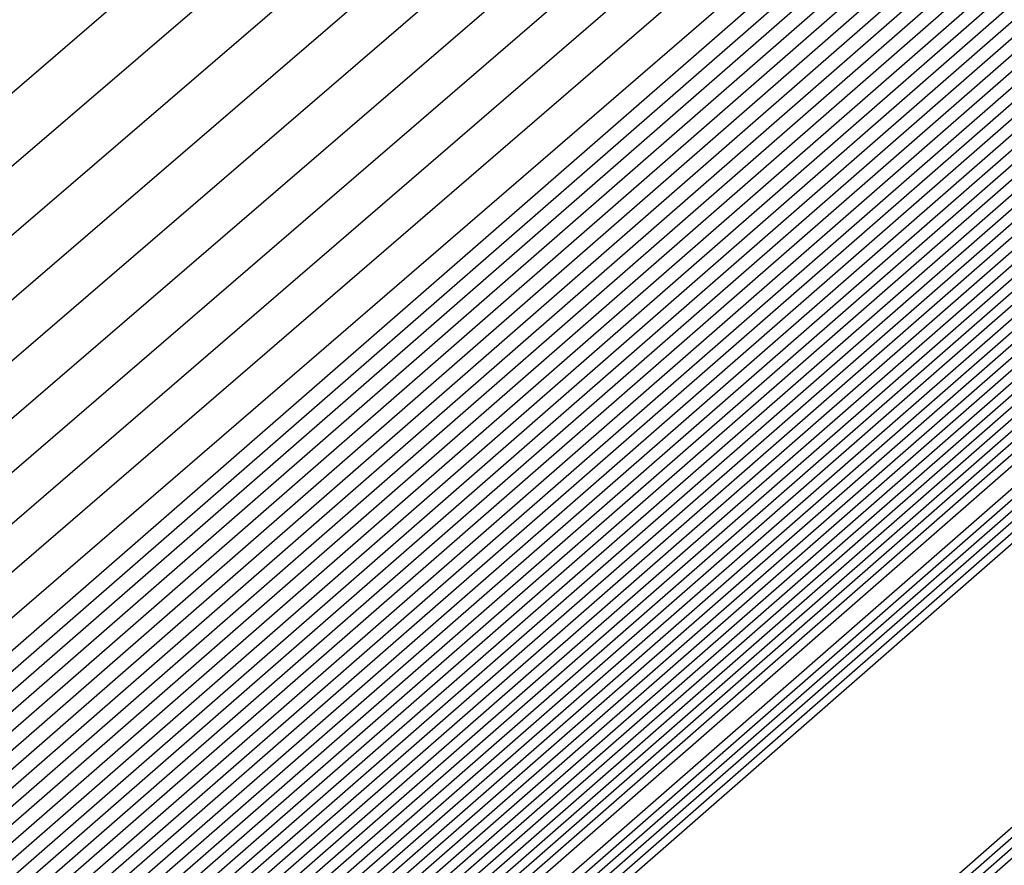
# Model space of a CAD drawing. Extents: x 3249832 to 3255657, y 13789405 to 13793316.
# Tile 1011 of 1056: x 3253212.7389 to 3253212.8326, y 13791261.4005 to 13791261.4809. Entities that reach past the tile are written whole.
import ezdxf

# ---------------------------------------------------------------- set-up
doc = ezdxf.new("R2010")
doc.units = 0
doc.header["$LTSCALE"] = 100
doc.header["$MEASUREMENT"] = 0
for name, color, linetype in [('GRATIO_03231_CON', 1, 'CONTINUOUS'), ('GRATIO_0323_ICON', 1, 'CONTINUOUS'), ('TARGETS_EAST', 7, 'CONTINUOUS')]:
    doc.layers.add(name, color=color, linetype=linetype)

# ---------------------------------------------------------------- blocks, each defined once
blk = doc.blocks.new('Gratio_032316_contours')
at = {"layer": 'GRATIO_03231_CON', "color": 1, "linetype": 'Continuous', "flags": 128}
for points in [[(3253179.550267, 13791232.395029), (3253186.874414, 13791238.770013), (3253201.477501, 13791251.518979), (3253219.208231, 13791267.007142), (3253234.457627, 13791280.32933), (3253243.000283, 13791287.791533), (3253246.145111, 13791290.544398), (3253246.584601, 13791290.949743), (3253247.021869, 13791291.379004), (3253250.202537, 13791294.242122), (3253258.882853, 13791301.95866), (3253274.442625, 13791315.738665), (3253292.755901, 13791331.954127), (3253308.320283, 13791345.767528)], [(3253180.165438, 13791232.938016), (3253187.284875, 13791239.131551), (3253201.725162, 13791251.736777), (3253219.339021, 13791267.122277), (3253234.513145, 13791280.378622), (3253243.016437, 13791287.806466), (3253246.146682, 13791290.546762), (3253246.583888, 13791290.950539), (3253247.016449, 13791291.376392), (3253250.166335, 13791294.21318), (3253258.763902, 13791301.857324), (3253274.176051, 13791315.507242), (3253292.315837, 13791331.569332), (3253307.732852, 13791345.251979)], [(3253180.780609, 13791233.481003), (3253187.695336, 13791239.493089), (3253201.972823, 13791251.954576), (3253219.469811, 13791267.237409), (3253234.568663, 13791280.427913), (3253243.03259, 13791287.821399), (3253246.148254, 13791290.549125), (3253246.583174, 13791290.951335), (3253247.01103, 13791291.37378), (3253250.130132, 13791294.184237), (3253258.64495, 13791301.755989), (3253273.909475, 13791315.27582), (3253291.875768, 13791331.184533), (3253307.145422, 13791344.736429)], [(3253181.395779, 13791234.02399), (3253188.105796, 13791239.854627), (3253202.220483, 13791252.172373), (3253219.600605, 13791267.352541), (3253234.62418, 13791280.477205), (3253243.048743, 13791287.836333), (3253246.149825, 13791290.551488), (3253246.582461, 13791290.952131), (3253247.00561, 13791291.371168), (3253250.09393, 13791294.155295), (3253258.525999, 13791301.654654), (3253273.642899, 13791315.044399), (3253291.435703, 13791330.799734), (3253306.557991, 13791344.22088)], [(3253182.62612, 13791235.109965), (3253188.926717, 13791240.577703), (3253202.715805, 13791252.60797), (3253219.862185, 13791267.582808), (3253234.735216, 13791280.575787), (3253243.08105, 13791287.8662), (3253246.152968, 13791290.556214), (3253246.581034, 13791290.953723), (3253246.994771, 13791291.365943), (3253250.021525, 13791294.09741), (3253258.288097, 13791301.451983), (3253273.109746, 13791314.581556), (3253290.555574, 13791330.03014), (3253305.383131, 13791343.18978)], [(3253183.241291, 13791235.652952), (3253189.337178, 13791240.939241), (3253202.963466, 13791252.825768), (3253219.992975, 13791267.69794), (3253234.790735, 13791280.625079), (3253243.097204, 13791287.881133), (3253246.154539, 13791290.558578), (3253246.58032, 13791290.954518), (3253246.989352, 13791291.363331), (3253249.985323, 13791294.068467), (3253258.169146, 13791301.350649), (3253272.843172, 13791314.350135), (3253290.115509, 13791329.645341), (3253304.7957, 13791342.67423)], [(3253189.747638, 13791241.300779), (3253203.211127, 13791253.043565), (3253220.123765, 13791267.813075), (3253234.846252, 13791280.67437), (3253243.113357, 13791287.896066), (3253246.15611, 13791290.560941), (3253246.579607, 13791290.955314), (3253246.983932, 13791291.360719), (3253249.94912, 13791294.039525), (3253258.050194, 13791301.249313), (3253272.576596, 13791314.118713), (3253289.67544, 13791329.260546), (3253304.208269, 13791342.15868)], [(3253190.158098, 13791241.662317), (3253203.458788, 13791253.261364), (3253220.254555, 13791267.928207), (3253234.90177, 13791280.723661), (3253243.129511, 13791287.911), (3253246.157681, 13791290.563304), (3253246.578894, 13791290.95611), (3253246.978513, 13791291.358107), (3253249.912918, 13791294.010583), (3253257.931243, 13791301.147978), (3253272.31002, 13791313.88729), (3253289.235376, 13791328.875747), (3253303.620839, 13791341.64313)], [(3253190.979019, 13791242.385393), (3253203.954109, 13791253.696959), (3253220.516135, 13791268.158471), (3253235.012806, 13791280.822244), (3253243.161817, 13791287.940867), (3253246.160824, 13791290.56803), (3253246.577467, 13791290.957702), (3253246.967674, 13791291.352882), (3253249.840514, 13791293.952698), (3253257.693341, 13791300.945308), (3253271.776867, 13791313.424447), (3253288.355246, 13791328.106153), (3253302.445978, 13791340.612031)], [(3253191.38948, 13791242.746931), (3253204.20177, 13791253.914758), (3253220.646925, 13791268.273606), (3253235.068324, 13791280.871536), (3253243.177971, 13791287.9558), (3253246.162395, 13791290.570393), (3253246.576753, 13791290.958498), (3253246.962254, 13791291.35027), (3253249.804311, 13791293.923755), (3253257.57439, 13791300.843972), (3253271.510293, 13791313.193026), (3253287.915181, 13791327.721354), (3253301.858547, 13791340.096481)], [(3253191.79994, 13791243.108469), (3253204.449431, 13791254.132556), (3253220.777718, 13791268.388738), (3253235.123841, 13791280.920827), (3253243.194124, 13791287.970733), (3253246.163966, 13791290.572756), (3253246.57604, 13791290.959294), (3253246.956835, 13791291.347658), (3253249.768109, 13791293.894813), (3253257.455439, 13791300.742638), (3253271.243717, 13791312.961604), (3253287.475113, 13791327.336555), (3253301.271117, 13791339.580931)], [(3253192.210401, 13791243.470007), (3253204.697094, 13791254.350353), (3253220.908508, 13791268.50387), (3253235.179359, 13791280.970118), (3253243.210278, 13791287.985667), (3253246.165538, 13791290.57512), (3253246.575327, 13791290.96009), (3253246.951415, 13791291.345046), (3253249.731907, 13791293.86587), (3253257.336487, 13791300.641302), (3253270.977141, 13791312.730183), (3253287.035048, 13791326.95176), (3253300.683687, 13791339.065381)], [(3253193.031322, 13791244.193083), (3253205.192416, 13791254.78595), (3253221.170088, 13791268.734137), (3253235.290395, 13791281.068701), (3253243.242584, 13791288.015534), (3253246.16868, 13791290.579846), (3253246.5739, 13791290.961682), (3253246.940576, 13791291.339821), (3253249.659502, 13791293.807986), (3253257.098584, 13791300.438633), (3253270.443991, 13791312.26734), (3253286.154919, 13791326.182162), (3253299.508825, 13791338.034281)], [(3253193.441782, 13791244.554621), (3253205.440077, 13791255.003749), (3253221.300878, 13791268.849269), (3253235.345913, 13791281.117993), (3253243.258738, 13791288.030467), (3253246.170251, 13791290.582209), (3253246.573186, 13791290.962478), (3253246.935157, 13791291.337209), (3253249.623299, 13791293.779043), (3253256.979633, 13791300.337297), (3253270.177414, 13791312.035917), (3253285.714854, 13791325.797367), (3253298.921395, 13791337.518731)], [(3253193.852242, 13791244.916159), (3253205.687737, 13791255.221545), (3253221.431668, 13791268.964404), (3253235.401431, 13791281.167285), (3253243.274891, 13791288.045401), (3253246.171823, 13791290.584572), (3253246.572473, 13791290.963274), (3253246.929737, 13791291.334597), (3253249.587097, 13791293.750101), (3253256.860682, 13791300.235963), (3253269.910838, 13791311.804496), (3253285.274785, 13791325.412568), (3253298.333965, 13791337.003182)], [(3253194.262703, 13791245.277697), (3253205.935398, 13791255.439344), (3253221.562458, 13791269.079536), (3253235.456949, 13791281.216576), (3253243.291045, 13791288.060334), (3253246.173394, 13791290.586935), (3253246.571759, 13791290.96407), (3253246.924318, 13791291.331985), (3253249.550895, 13791293.721158), (3253256.741731, 13791300.134627), (3253269.644262, 13791311.573074), (3253284.834721, 13791325.027769), (3253297.746534, 13791336.487632)], [(3253195.083624, 13791246.000773), (3253206.43072, 13791255.874939), (3253221.824042, 13791269.3098), (3253235.567984, 13791281.315159), (3253243.323351, 13791288.090201), (3253246.176536, 13791290.591662), (3253246.570333, 13791290.965662), (3253246.913479, 13791291.32676), (3253249.47849, 13791293.663273), (3253256.503828, 13791299.931957), (3253269.111112, 13791311.110231), (3253283.954591, 13791324.258175), (3253296.571673, 13791335.456532)], [(3253195.494084, 13791246.362311), (3253206.678381, 13791256.092738), (3253221.954832, 13791269.424935), (3253235.623502, 13791281.36445), (3253243.339505, 13791288.105134), (3253246.178108, 13791290.594025), (3253246.569619, 13791290.966458), (3253246.908059, 13791291.324148), (3253249.442288, 13791293.634331), (3253256.384877, 13791299.830622), (3253268.844536, 13791310.87881), (3253283.514522, 13791323.873376), (3253295.984243, 13791334.940982)], [(3253195.904545, 13791246.72385), (3253206.926042, 13791256.310537), (3253222.085622, 13791269.540067), (3253235.67902, 13791281.413742), (3253243.355658, 13791288.120068), (3253246.179679, 13791290.596388), (3253246.568906, 13791290.967254), (3253246.90264, 13791291.321536), (3253249.406086, 13791293.605388), (3253256.265926, 13791299.729286), (3253268.57796, 13791310.647389), (3253283.074458, 13791323.488581), (3253295.396812, 13791334.425433)], [(3253196.315006, 13791247.085387), (3253207.173703, 13791256.528333), (3253222.216412, 13791269.655199), (3253235.734538, 13791281.463033), (3253243.371812, 13791288.135001), (3253246.18125, 13791290.598751), (3253246.568192, 13791290.96805), (3253246.89722, 13791291.318923), (3253249.369883, 13791293.576446), (3253256.146975, 13791299.627952), (3253268.311383, 13791310.415965), (3253282.634393, 13791323.103782), (3253294.809381, 13791333.909882)], [(3253197.135926, 13791247.808464), (3253207.669026, 13791256.963931), (3253222.477992, 13791269.885466), (3253235.845573, 13791281.561616), (3253243.404119, 13791288.164868), (3253246.184393, 13791290.603478), (3253246.566766, 13791290.969641), (3253246.886381, 13791291.313699), (3253249.297479, 13791293.518561), (3253255.909072, 13791299.425281), (3253267.778233, 13791309.953122), (3253281.754263, 13791322.334186), (3253293.634521, 13791332.878783)], [(3253197.546387, 13791248.170001), (3253207.916687, 13791257.181729), (3253222.608782, 13791270.000598), (3253235.901092, 13791281.610907), (3253243.420272, 13791288.179801), (3253246.185964, 13791290.605841), (3253246.566052, 13791290.970437), (3253246.880961, 13791291.311087), (3253249.261276, 13791293.489619), (3253255.79012, 13791299.323946), (3253267.511657, 13791309.721701), (3253281.314195, 13791321.949389), (3253293.04709, 13791332.363233), (3253299.249481, 13791337.924149)], [(3253197.956848, 13791248.531539), (3253208.164348, 13791257.399526), (3253222.739572, 13791270.115733), (3253235.95661, 13791281.660199), (3253243.436425, 13791288.194735), (3253246.187535, 13791290.608204), (3253246.565339, 13791290.971233), (3253246.875542, 13791291.308475), (3253249.225074, 13791293.460676), (3253255.671169, 13791299.222611), (3253267.245081, 13791309.49028), (3253280.87413, 13791321.564592), (3253292.459659, 13791331.847683), (3253298.58416, 13791337.338764)], [(3253198.367308, 13791248.893077), (3253208.412009, 13791257.617324), (3253222.870366, 13791270.230865), (3253236.012127, 13791281.70949), (3253243.452579, 13791288.209668), (3253246.189106, 13791290.610567), (3253246.564625, 13791290.972029), (3253246.870122, 13791291.305862), (3253249.188871, 13791293.431734), (3253255.552218, 13791299.121275), (3253266.978505, 13791309.258858), (3253280.434065, 13791321.179793), (3253291.87223, 13791331.332133), (3253297.91884, 13791336.75338)], [(3253199.188229, 13791249.616153), (3253208.907331, 13791258.05292), (3253223.131946, 13791270.461129), (3253236.123163, 13791281.808073), (3253243.484885, 13791288.239535), (3253246.192249, 13791290.615293), (3253246.563198, 13791290.973621), (3253246.859283, 13791291.300638), (3253249.116467, 13791293.373849), (3253255.314316, 13791298.918606), (3253266.445354, 13791308.796014), (3253279.553936, 13791320.410199), (3253290.697368, 13791330.301034), (3253296.588198, 13791335.582612)], [(3253199.598689, 13791249.977691), (3253209.154991, 13791258.270718), (3253223.262736, 13791270.576264), (3253236.178681, 13791281.857364), (3253243.501039, 13791288.254468), (3253246.19382, 13791290.617657), (3253246.562485, 13791290.974417), (3253246.853864, 13791291.298026), (3253249.080265, 13791293.344906), (3253255.195365, 13791298.817271), (3253266.178778, 13791308.564592), (3253279.113867, 13791320.0254), (3253290.109937, 13791329.785484), (3253295.922878, 13791334.997227)], [(3253200.00915, 13791250.339229), (3253209.402652, 13791258.488517), (3253223.393526, 13791270.691396), (3253236.234198, 13791281.906656), (3253243.517192, 13791288.269402), (3253246.195391, 13791290.62002), (3253246.561772, 13791290.975213), (3253246.848444, 13791291.295413), (3253249.044062, 13791293.315964), (3253255.076413, 13791298.715936), (3253265.912202, 13791308.333171), (3253278.673803, 13791319.640603), (3253289.522508, 13791329.269934), (3253295.257557, 13791334.411843)], [(3253200.41961, 13791250.700767), (3253209.650313, 13791258.706314), (3253223.524316, 13791270.806528), (3253236.289716, 13791281.955947), (3253243.533346, 13791288.284335), (3253246.196963, 13791290.622383), (3253246.561058, 13791290.976009), (3253246.843025, 13791291.292801), (3253249.00786, 13791293.287022), (3253254.957462, 13791298.614601), (3253265.645626, 13791308.101749), (3253278.233738, 13791319.255806), (3253288.935077, 13791328.754384), (3253294.592237, 13791333.826459)], [(3253201.240531, 13791251.423843), (3253210.145635, 13791259.141911), (3253223.785896, 13791271.036795), (3253236.400753, 13791282.05453), (3253243.565653, 13791288.314202), (3253246.200105, 13791290.627109), (3253246.559631, 13791290.977601), (3253246.832186, 13791291.287577), (3253248.935455, 13791293.229137), (3253254.71956, 13791298.41193), (3253265.112476, 13791307.638907), (3253277.353606, 13791318.48621), (3253287.760215, 13791327.723285), (3253293.261595, 13791332.65569)], [(3253201.650992, 13791251.785381), (3253210.393296, 13791259.35971), (3253223.916686, 13791271.151927), (3253236.45627, 13791282.103821), (3253243.581806, 13791288.329136), (3253246.201676, 13791290.629472), (3253246.558918, 13791290.978397), (3253246.826766, 13791291.284965), (3253248.899253, 13791293.200194), (3253254.600608, 13791298.310595), (3253264.845899, 13791307.407485), (3253276.913542, 13791318.101413), (3253287.172786, 13791327.207735)], [(3253215.278913, 13791264.123877), (3253208.327537, 13791257.89481), (3253202.311579, 13791252.485554), (3253202.061452, 13791252.146919), (3253210.640959, 13791259.577506), (3253224.047479, 13791271.267062)], [(3253216.271229, 13791264.999939), (3253209.151914, 13791258.623121), (3253202.926751, 13791253.028541), (3253202.471912, 13791252.508457), (3253210.888619, 13791259.795305), (3253224.178269, 13791271.382194)], [(3253218.255861, 13791266.752066), (3253210.800668, 13791260.079746), (3253204.157091, 13791254.114515), (3253203.292833, 13791253.231533), (3253211.383941, 13791260.2309), (3253224.439849, 13791271.612458)], [(3253219.248177, 13791267.62813), (3253211.625044, 13791260.808058), (3253204.772263, 13791254.657502), (3253203.703293, 13791253.593072), (3253211.631602, 13791260.448699), (3253224.570639, 13791271.727593)], [(3253220.240493, 13791268.504193), (3253212.449422, 13791261.536371), (3253205.387433, 13791255.200489), (3253204.113754, 13791253.954609), (3253211.879263, 13791260.666497), (3253224.701429, 13791271.842725)], [(3253221.232809, 13791269.380256), (3253213.273798, 13791262.264682), (3253206.002603, 13791255.743476), (3253204.524215, 13791254.316147), (3253212.126924, 13791260.884294), (3253224.832219, 13791271.957857)], [(3253223.217441, 13791271.132383), (3253214.922552, 13791263.721308), (3253207.232945, 13791256.82945), (3253205.345136, 13791255.039223), (3253212.622245, 13791261.319891), (3253225.093803, 13791272.188124)], [(3253215.74693, 13791264.449619), (3253207.848115, 13791257.372437), (3253205.755597, 13791255.400761), (3253212.869906, 13791261.53769), (3253225.224593, 13791272.303256)], [(3253216.571306, 13791265.177932), (3253208.463287, 13791257.915424), (3253206.166056, 13791255.7623), (3253213.117567, 13791261.755487), (3253225.355383, 13791272.418389)], [(3253217.395683, 13791265.906245), (3253209.078457, 13791258.458411), (3253206.576516, 13791256.123837), (3253213.365228, 13791261.973285), (3253225.486173, 13791272.533523)], [(3253219.044438, 13791267.362869), (3253210.308798, 13791259.544386), (3253207.397438, 13791256.846914), (3253213.860552, 13791262.408881), (3253225.747753, 13791272.763789)], [(3253219.868815, 13791268.091181), (3253210.923968, 13791260.087373), (3253207.807899, 13791257.208451), (3253214.108213, 13791262.626679), (3253225.878543, 13791272.87892)], [(3253220.693191, 13791268.819493), (3253211.539138, 13791260.63036), (3253208.218359, 13791257.569989), (3253214.355873, 13791262.844478), (3253226.009333, 13791272.994054)], [(3253221.517568, 13791269.547806), (3253212.15431, 13791261.173347), (3253208.62882, 13791257.931528), (3253214.603534, 13791263.062274), (3253226.140127, 13791273.109188)], [(3253223.166322, 13791271.004431), (3253213.38465, 13791262.259321), (3253209.449741, 13791258.654603), (3253215.098856, 13791263.497872), (3253226.401707, 13791273.339453)]]:
    blk.add_lwpolyline(points, dxfattribs=at)
at = {"layer": 'GRATIO_03231_CON', "color": 5, "linetype": 'Continuous', "flags": 128}
for points in [[(3253178.319926, 13791231.309054), (3253186.053494, 13791238.046937), (3253200.982177, 13791251.083383), (3253218.946651, 13791266.776878), (3253234.346592, 13791280.230748), (3253242.967977, 13791287.761666), (3253246.141969, 13791290.539672), (3253246.586028, 13791290.948151), (3253247.021068, 13791291.373941), (3253250.18182, 13791294.217704), (3253258.80647, 13791301.883558), (3253274.269372, 13791315.565571), (3253292.489554, 13791331.617619), (3253308.022214, 13791345.183537)], [(3253177.704756, 13791230.766067), (3253185.643033, 13791237.685398), (3253200.734516, 13791250.865585), (3253218.815861, 13791266.661746), (3253234.291074, 13791280.181456), (3253242.951823, 13791287.746732), (3253246.140397, 13791290.537309), (3253246.586741, 13791290.947355), (3253247.014362, 13791291.365837), (3253250.12102, 13791294.160915), (3253258.59804, 13791301.695547), (3253273.796257, 13791315.143359), (3253291.704555, 13791330.920638), (3253306.971337, 13791344.254342)], [(3253177.089585, 13791230.22308), (3253185.232573, 13791237.323861), (3253200.486855, 13791250.647788), (3253218.685071, 13791266.546611), (3253234.235555, 13791280.132165), (3253242.93567, 13791287.731799), (3253246.138826, 13791290.534946), (3253246.587455, 13791290.946559), (3253247.007656, 13791291.357733), (3253250.060221, 13791294.104125), (3253258.389611, 13791301.507537), (3253273.323142, 13791314.721148), (3253290.919561, 13791330.223658), (3253305.920461, 13791343.325148)], [(3253176.474414, 13791229.680093), (3253184.822112, 13791236.962323), (3253200.239195, 13791250.429989), (3253218.554281, 13791266.431479), (3253234.180037, 13791280.082873), (3253242.919516, 13791287.716865), (3253246.137255, 13791290.532583), (3253246.588168, 13791290.945763), (3253247.000951, 13791291.349628), (3253249.999421, 13791294.047336), (3253258.181181, 13791301.319527), (3253272.850028, 13791314.298938), (3253290.134562, 13791329.526677), (3253304.869584, 13791342.395954)], [(3253175.244073, 13791228.594119), (3253184.001191, 13791236.239247), (3253199.743873, 13791249.994392), (3253218.292697, 13791266.201212), (3253234.069002, 13791279.984291), (3253242.887209, 13791287.686999), (3253246.134112, 13791290.527856), (3253246.589595, 13791290.944171), (3253246.987539, 13791291.33342), (3253249.877822, 13791293.933757), (3253257.764321, 13791300.943507), (3253271.903798, 13791313.454514), (3253288.564569, 13791328.132716), (3253302.767831, 13791340.537565)], [(3253196.577061, 13791247.036147), (3253203.471051, 13791253.193803), (3253218.759506, 13791266.601258), (3253234.069714, 13791279.984133), (3253242.887716, 13791287.686623), (3253246.134624, 13791290.527313), (3253246.590308, 13791290.943375), (3253246.980833, 13791291.325315), (3253249.817023, 13791293.876967), (3253257.555891, 13791300.755497), (3253271.430682, 13791313.032305), (3253287.77957, 13791327.435736), (3253301.716954, 13791339.608371)], [(3253196.710569, 13791247.152543), (3253203.58621, 13791253.293811), (3253218.83398, 13791266.665582), (3253234.103448, 13791280.012829), (3253242.898008, 13791287.694797), (3253246.136358, 13791290.527838), (3253246.591022, 13791290.942579), (3253246.974128, 13791291.317211), (3253249.756224, 13791293.820178), (3253257.347461, 13791300.567486), (3253270.957567, 13791312.610093), (3253286.994572, 13791326.738755), (3253300.666077, 13791338.679176)], [(3253196.844077, 13791247.26894), (3253203.701371, 13791253.393818), (3253218.908454, 13791266.729905), (3253234.137183, 13791280.041526), (3253242.9083, 13791287.702971), (3253246.138093, 13791290.528363), (3253246.591735, 13791290.941783), (3253246.967422, 13791291.309107), (3253249.695424, 13791293.763388), (3253257.139032, 13791300.379476), (3253270.484453, 13791312.187881), (3253286.209573, 13791326.041774), (3253299.615201, 13791337.749981)]]:
    blk.add_lwpolyline(points, dxfattribs=at)
at = {"layer": 'GRATIO_0323_ICON', "color": 7, "linetype": 'Continuous', "flags": 128}
for points in [[(3253175.859244, 13791229.137106), (3253184.411652, 13791236.600784), (3253199.991534, 13791250.212191), (3253218.423487, 13791266.316347), (3253234.12452, 13791280.033582), (3253242.903363, 13791287.701932), (3253246.135684, 13791290.53022), (3253246.588881, 13791290.944967), (3253246.994245, 13791291.341524), (3253249.938622, 13791293.990546), (3253257.972751, 13791301.131516), (3253272.376913, 13791313.876726), (3253289.349564, 13791328.829697), (3253303.818707, 13791341.466759)], [(3253182.01095, 13791234.566977), (3253188.516256, 13791240.216165), (3253202.468144, 13791252.390171), (3253219.731395, 13791267.467676), (3253234.679698, 13791280.526496), (3253243.064897, 13791287.851266), (3253246.151396, 13791290.553851), (3253246.581747, 13791290.952927), (3253247.000191, 13791291.368556), (3253250.057728, 13791294.126352), (3253258.407048, 13791301.553319), (3253273.376322, 13791314.812978), (3253290.995638, 13791330.414939), (3253305.970561, 13791343.705329)], [(3253196.977585, 13791247.385338), (3253203.81653, 13791253.493826), (3253218.982927, 13791266.794228), (3253234.170919, 13791280.070222), (3253242.918592, 13791287.711146), (3253246.139827, 13791290.528889), (3253246.592449, 13791290.940987), (3253246.960716, 13791291.301003), (3253249.634624, 13791293.706599), (3253256.930602, 13791300.191466), (3253270.011338, 13791311.765671), (3253285.424578, 13791325.344794), (3253298.564324, 13791336.820787)], [(3253190.568559, 13791242.023855), (3253203.706449, 13791253.479162), (3253220.385345, 13791268.043339), (3253234.957288, 13791280.772953), (3253243.145664, 13791287.925933), (3253246.159253, 13791290.565667), (3253246.57818, 13791290.956906), (3253246.973093, 13791291.355494), (3253249.876716, 13791293.98164), (3253257.812292, 13791301.046643), (3253272.043444, 13791313.655869), (3253288.795311, 13791328.490948), (3253303.033409, 13791341.12758)], [(3253192.620861, 13791243.831545), (3253204.944755, 13791254.568152), (3253221.039298, 13791268.619005), (3253235.234877, 13791281.01941), (3253243.226431, 13791288.0006), (3253246.167109, 13791290.577483), (3253246.574613, 13791290.960886), (3253246.945996, 13791291.342433), (3253249.695704, 13791293.836928), (3253257.217535, 13791300.539968), (3253270.710565, 13791312.498762), (3253286.594983, 13791326.566961), (3253300.096256, 13791338.549831)], [(3253194.673164, 13791245.639236), (3253206.183059, 13791255.657143), (3253221.693248, 13791269.194668), (3253235.512467, 13791281.265868), (3253243.307198, 13791288.075267), (3253246.174965, 13791290.589299), (3253246.571046, 13791290.964866), (3253246.918898, 13791291.329372), (3253249.514692, 13791293.692216), (3253256.622779, 13791300.033292), (3253269.377686, 13791311.341653), (3253284.394656, 13791324.642974), (3253297.159103, 13791335.972082)], [(3253196.725465, 13791247.446925), (3253207.421363, 13791256.746132), (3253222.347202, 13791269.770334), (3253235.790055, 13791281.512325), (3253243.387965, 13791288.149935), (3253246.182821, 13791290.601114), (3253246.567479, 13791290.968846), (3253246.8918, 13791291.316311), (3253249.333681, 13791293.547504), (3253256.028024, 13791299.526616), (3253268.044807, 13791310.184544), (3253282.194328, 13791322.718985), (3253294.221951, 13791333.394333)], [(3253198.777768, 13791249.254615), (3253208.65967, 13791257.835123), (3253223.001156, 13791270.345997), (3253236.067645, 13791281.758781), (3253243.468732, 13791288.224602), (3253246.190678, 13791290.61293), (3253246.563912, 13791290.972825), (3253246.864703, 13791291.30325), (3253249.152669, 13791293.402791), (3253255.433267, 13791299.019941), (3253266.71193, 13791309.027437), (3253279.994001, 13791320.794996), (3253291.284799, 13791330.816584), (3253297.253519, 13791336.167996)], [(3253200.830071, 13791251.062305), (3253209.897974, 13791258.924112), (3253223.655106, 13791270.921663), (3253236.345234, 13791282.005238), (3253243.549499, 13791288.299269), (3253246.198534, 13791290.624746), (3253246.560345, 13791290.976805), (3253246.837605, 13791291.290189), (3253248.971658, 13791293.258079), (3253254.838511, 13791298.513265), (3253265.379052, 13791307.870328), (3253277.793673, 13791318.871007), (3253288.347646, 13791328.238834), (3253293.926916, 13791333.241075)], [(3253217.263545, 13791265.876003), (3253209.97629, 13791259.351434), (3253203.541921, 13791253.571528), (3253202.882372, 13791252.869995), (3253211.13628, 13791260.013103), (3253224.309059, 13791271.497326)], [(3253222.225125, 13791270.25632), (3253214.098176, 13791262.992995), (3253206.617775, 13791256.286463), (3253204.934676, 13791254.677686), (3253212.374585, 13791261.102093), (3253224.963009, 13791272.07299)], [(3253218.22006, 13791266.634556), (3253209.693626, 13791259.001399), (3253206.986977, 13791256.485375), (3253213.612891, 13791262.191084), (3253225.616963, 13791272.648655)], [(3253222.341946, 13791270.276118), (3253212.76948, 13791261.716334), (3253209.039281, 13791258.293065), (3253214.851195, 13791263.280073), (3253226.270917, 13791273.224319)]]:
    blk.add_lwpolyline(points, dxfattribs=at)

msp = doc.modelspace()

# ---------------------------------------------------------------- block references
at = {"layer": 'TARGETS_EAST'}
msp.add_blockref('Gratio_032316_contours', (0, 0), dxfattribs=at)

doc.saveas('drawing.dxf')
